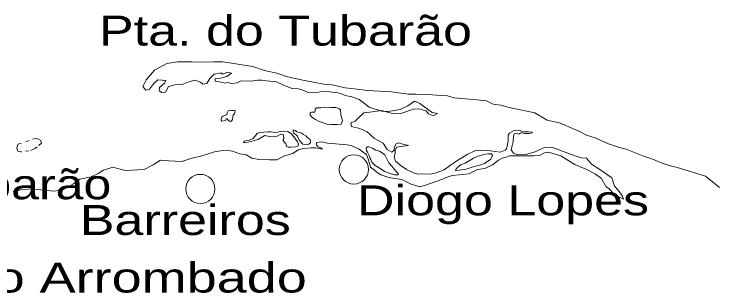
# Model space of a CAD drawing. Extents: x 47169 to 972804, y 7447977 to 9608469.
# Drawn here: x 773159 to 789136, y 9434822 to 9441169 of the extents above; entities that cross this region are included whole.
import ezdxf

# ---------------------------------------------------------------- set-up
doc = ezdxf.new("R2010")
doc.units = 0
doc.header["$LTSCALE"] = 270
doc.linetypes.add('DOTTED', pattern=[1.5, 0.3, -1.2])
doc.layers.add('1', color=7, linetype='Continuous', lineweight=13)
doc.layers.add('2', color=7, linetype='Continuous', lineweight=13)
doc.layers.add('3', color=7, linetype='Continuous')

msp = doc.modelspace()

# ---------------------------------------------------------------- linework, layer by layer
at = {"layer": '1'}
for points in [[(776881.2, 9440080.9), (776639.2, 9440043.1), (776356.8, 9439888.2), (776168.4, 9439670.9), (776090.2, 9439517.4), (776160.9, 9439437.5), (776239.7, 9439459.3), (776335.6, 9439578.4), (776433.6, 9439673.2), (776527.9, 9439665.1), (776565.6, 9439655), (776612.2, 9439663.7), (776606.6, 9439638.2), (776583.1, 9439593), (776471.8, 9439494.9), (776458.2, 9439421.9), (776522.3, 9439383), (776608.9, 9439391.5), (776673.8, 9439524), (776814.8, 9439557.8), (776985.8, 9439569.3), (777139.1, 9439622.9), (777274.6, 9439667.8), (777406.5, 9439617.5), (777459.5, 9439571.9), (777548.4, 9439591.5), (777618.7, 9439699.6), (777712.3, 9439797.7), (777873.3, 9439831.4), (777869.9, 9439806), (777928.7, 9439808), (778018.7, 9439845.2), (778105.2, 9439823.9), (778001.7, 9439751.2), (777856.2, 9439712), (777736.3, 9439698.1), (777735, 9439642.7), (777824.8, 9439629.1), (777970, 9439596.5), (778027.8, 9439608.4), (778112, 9439584.8), (778239.7, 9439604.3), (778329.7, 9439649.3), (778553.8, 9439644), (778699.3, 9439667.8), (778799.1, 9439661.9), (778905.6, 9439646), (779135.2, 9439625.2), (779294.7, 9439552.6), (779491.8, 9439471.1), (779625, 9439467.2), (779701.5, 9439451.4), (779853.2, 9439386.7), (780008.5, 9439377.2), (780171.7, 9439403.1), (780348.1, 9439396.9), (780536.7, 9439374.1), (780737.2, 9439311.3), (780845.9, 9439282.1), (781011, 9439223.9), (781132.7, 9439131.6), (781241.1, 9439053.7), (781525.9, 9438961.9), (781691.2, 9438952.4), (781895.5, 9438985.9), (781949.9, 9438997.8), (782123.3, 9439080.2), (782270.2, 9439185.8), (782396.5, 9439133.3), (782679.7, 9438929.7), (782795, 9438906), (782712.7, 9438861), (782666.2, 9438866.7), (782593.1, 9438898), (782537.8, 9438964.6), (782364.9, 9439011.7), (782260.6, 9439003.3), (782162.8, 9438973.8), (782056.2, 9438936.6), (781966.2, 9438903.7), (781805.3, 9438897.7), (781655.6, 9438932.6), (781523.7, 9438971.8), (781258.4, 9438934.2), (781123, 9438922.5), (780999.3, 9438804.6), (780921.4, 9438734.1), (780826.9, 9438694.6), (780838.8, 9438612.7), (781027.3, 9438565.5), (781194.5, 9438485.2), (781365.9, 9438337.3), (781563, 9438229.2), (781653.4, 9438085.1), (781759.7, 9438028.2), (781810.9, 9438068.9), (781814.5, 9438135.3), (781853.6, 9438215.9), (781908.1, 9438235.6), (782006.7, 9438206.5), (782137.7, 9438174.8)], [(788256, 9437678.2), (788073.1, 9437723.2), (787910.2, 9437775.8), (787674.2, 9437875.2), (787509.1, 9437927.9), (787093.7, 9438094.5), (786942.9, 9438129.4), (786686.9, 9438213.4), (786387.9, 9438351.8), (786189.5, 9438412.3), (786012.3, 9438502.7), (785664.5, 9438656.8), (785568.2, 9438695.9), (785296.5, 9438754.5), (785015.4, 9438922.7), (784432.2, 9439039), (784241.6, 9439091.7), (784061.9, 9439121.2), (783914.6, 9439193.7), (783695, 9439216.7), (783178.1, 9439265.2), (783023, 9439307.9), (782865.4, 9439314), (782592.6, 9439337.2), (782307.4, 9439346.1), (782132.1, 9439344.6), (781752.8, 9439397), (781207.1, 9439427.9), (780970.8, 9439460.9), (780698, 9439491.8), (780398.7, 9439561.6), (780245.6, 9439563.3), (779972.9, 9439619.7), (779731.1, 9439662.7), (779363.1, 9439744.9), (779142.6, 9439826.5), (778857.7, 9439887.3), (778596.2, 9439979.1), (777910.9, 9440080.2), (777702.3, 9440083.2), (777472.6, 9440077.5), (777199.7, 9440083), (776881.2, 9440080.9)], [(782137.7, 9438174.8), (781957.7, 9438155.8), (781867.7, 9438139.5), (781834.2, 9438068.8), (781833.9, 9438006.9), (781809.2, 9437918.5), (781844.3, 9437824.3), (781968.2, 9437713.1), (782088.8, 9437630.8), (782267.1, 9437547.1), (782375.7, 9437529), (782669.8, 9437535.5), (782764.2, 9437552.9), (782950.8, 9437621.8), (783092.2, 9437731.9), (783276.9, 9437852.9), (783490.4, 9437980.4), (783649.4, 9438055.1), (783771.5, 9438069), (783940.1, 9438063.8), (784109.8, 9438044.4), (784225.1, 9438028.4), (784339.6, 9438070), (784370.8, 9438103.1), (784386.6, 9438166.1), (784403.7, 9438283.3), (784409.7, 9438412.8), (784438.8, 9438458), (784541.1, 9438518.5), (784661, 9438524.6), (784731.8, 9438485.6), (784867.2, 9438487.3), (784951.5, 9438481.4), (784951.4, 9438463.7), (784877, 9438448.5), (784796, 9438454.4), (784690.7, 9438465.9), (784649.5, 9438433.9), (784586.3, 9438451.9), (784545.2, 9438442.1), (784525, 9438389.1), (784517.9, 9438267.4), (784496.5, 9438181.2), (784472.8, 9438076.1), (784525.7, 9438001.8), (784608.8, 9437962.7), (784803, 9437976.3), (785017.4, 9438035.2), (785225.3, 9438135.1), (785394, 9438143.3), (785583.4, 9438070.6), (785799.5, 9437989), (786066.5, 9437899.4), (786186.3, 9437891.2), (786304.5, 9437752.4), (786496, 9437631), (786764.8, 9437444), (786824, 9437255.7)], [(786824, 9437255.7), (786911.3, 9437158), (787009.5, 9437027), (787029.2, 9436958.3), (786891.9, 9437023), (786838.7, 9437049.8), (786700.6, 9437196.4), (786634.2, 9437234.3), (786519.6, 9437433.9), (786395.7, 9437527.4), (786228.5, 9437613.2), (785927.2, 9437746.1), (785787.7, 9437826.4), (785605.1, 9437945.5), (785325.8, 9438029.6), (785229.2, 9438012.3), (785115.8, 9437953), (784995.9, 9437939.1), (784853.9, 9437940.7), (784695.2, 9437942.5), (784614.2, 9437942.8), (784437.8, 9437944.6), (784361.1, 9437909.5), (784271.2, 9437889.9), (784220, 9437860.3), (784182.2, 9437842.7), (784048.7, 9437740.3), (783878.6, 9437652.5), (783705.4, 9437634.3), (783513, 9437532.2), (783291, 9437508.7), (783132.3, 9437492.8), (782992.3, 9437445.8), (782933.4, 9437416.1), (782523.4, 9437275), (782393.4, 9437235.7), (782200.6, 9437298.4), (781986.9, 9437405.5), (781778.4, 9437435), (781687.5, 9437446.5), (781509.1, 9437509.1), (781405.1, 9437577), (781390.7, 9437592.6), (781269, 9437682.7), (781223.1, 9437851), (781180.3, 9437970.7), (781101.7, 9438025.2), (781011, 9438095.3), (780833.8, 9438175.7), (780739.5, 9438189.3), (780561, 9438208.8), (780474.5, 9438216.9), (780291.4, 9438234.2), (780156.2, 9438263.5), (780041.8, 9438247.4), (780041.6, 9438196.5), (780075.9, 9438149.9), (780142.3, 9438126.4), (780179.9, 9438093), (780101.2, 9438112.2), (780017, 9438122.4), (779920.4, 9438123.9), (779747.3, 9438105.8), (779629.5, 9438076.4), (779501.6, 9437996.1), (779311.7, 9437939.3), (779142.7, 9437849.2), (778971.8, 9437854.3), (778732.2, 9437861.9), (778572.5, 9437889.1), (778440.8, 9437963.7), (778297.8, 9437985.3), (778130.4, 9438045.7), (778028.4, 9438067.1), (777857.5, 9438056.7), (777717.7, 9438035.1), (777431, 9437941.1), (777183.4, 9437882.3), (776975.7, 9437815.6), (776677.2, 9437828.9), (776494.2, 9437841.8), (776321.8, 9437734), (776121.7, 9437631.9), (775688.9, 9437608.1), (775409.6, 9437682.2), (775194.1, 9437613.3), (775076.2, 9437543), (774917.3, 9437468.3), (774654.1, 9437415.1), (774510.6, 9437307.2), (774269.3, 9437172.1), (774065, 9437136.4), (773695.8, 9437178.7), (773576, 9437189.1), (773310.7, 9437172.4), (773137.5, 9437127.7)], [(789219.5, 9437222.8), (788899.9, 9437481.9), (788256, 9437678.2)]]:
    msp.add_lwpolyline(points, dxfattribs=at)
for points in [[(778131, 9438766), (778107.6, 9438735.1), (778066.5, 9438733), (778036.6, 9438746.4), (778009, 9438785.3), (777988, 9438785.4), (777975.7, 9438756.6), (777942.3, 9438740.2), (777885.7, 9438734.9), (777875.8, 9438748.2), (777875.9, 9438778.1), (777887.2, 9438826.7), (777912.7, 9438844.3), (777971.7, 9438869.5), (777999.4, 9438876.1), (778010.7, 9438919.2), (778030.8, 9438967.8), (778079.7, 9438979.7), (778107.4, 9438974.1), (778142.9, 9438971.8), (778168.5, 9438979.4), (778194, 9438976), (778180.3, 9438895.2), (778147, 9438877.7), (778136.8, 9438829)], [(780373, 9438658.8), (780276.5, 9438664.7), (780194.5, 9438693.8), (780103.6, 9438725.1), (780021.7, 9438768.6), (779936.5, 9438818.7), (779898.9, 9438864.2), (779899.1, 9438925.1), (779930.2, 9438934.9), (779975.7, 9438934.8), (780006.8, 9438934.6), (780009.2, 9438975.6), (780009.3, 9439008.8), (780050.5, 9439036.3), (780144.8, 9439037), (780305.7, 9439046.3), (780372.3, 9439045), (780484.3, 9439039), (780553.1, 9439021), (780588.4, 9438986.6), (780596.9, 9438880.3), (780601.2, 9438841.6), (780616.5, 9438793.9), (780634.1, 9438739.7), (780604.9, 9438663.4), (780512.8, 9438657.1), (780444, 9438657.4)], [(779570.6, 9438315.6), (779611.4, 9438259), (779631.2, 9438211.4), (779617.7, 9438160.5), (779564.3, 9438147.4), (779470, 9438141.2), (779397.9, 9438139.2), (779358, 9438152.7), (779356, 9438198), (779348.3, 9438223.5), (779315.1, 9438242.5), (779287.5, 9438291.2), (779285.4, 9438313.4), (779301, 9438336.6), (779289.2, 9438422.9), (779233.7, 9438434.2), (779151.5, 9438393.6), (779064.8, 9438377.3), (778967.2, 9438385.4), (778870.8, 9438404.6), (778774.1, 9438354.1), (778711.8, 9438316.7), (778605.2, 9438287.3), (778538.5, 9438267.6), (778484.1, 9438253.4), (778413, 9438243.8), (778382, 9438241.7), (778395.4, 9438279.2), (778513.1, 9438298.7), (778603.1, 9438333.7), (778690.1, 9438447.4), (778742.3, 9438477), (778941, 9438487.3), (779002, 9438484.9), (779090.8, 9438475.7), (779157.3, 9438477.6), (779224, 9438492.9), (779287.2, 9438501.5), (779389.3, 9438495.6), (779473.4, 9438444.3)], [(779735.4, 9438204.3), (779652.6, 9438289.8), (779627.2, 9438343), (779609.7, 9438391.8), (779577.6, 9438419.6), (779532.3, 9438454.1), (779529, 9438458.5), (779509.2, 9438505), (779514.8, 9438530.5), (779563.6, 9438517), (779593.4, 9438488.1), (779656.6, 9438475.7), (779703.1, 9438458.9), (779748.5, 9438431.1), (779798.3, 9438394.4), (779851.4, 9438345.5), (779900.1, 9438312.1), (779906.6, 9438278.9), (779906.5, 9438239), (779865.3, 9438208.2), (779835.3, 9438203.9)], [(781395.9, 9438070.6), (781480.1, 9438047), (781535.5, 9438008.1), (781596.3, 9437966.9), (781651.4, 9437861.5), (781688.8, 9437785), (781768.4, 9437700.6), (781821.4, 9437634), (781876.6, 9437566.3), (781904.2, 9437538.6), (781901.9, 9437507.6), (781815.3, 9437509), (781697.9, 9437546), (781591.5, 9437589.6), (781469.8, 9437667.5), (781379, 9437722.1), (781303.9, 9437802.1), (781278.6, 9437860.8), (781266.5, 9437884.1), (781244.6, 9437952.8), (781203.8, 9438023.7), (781184, 9438060.3), (781174.2, 9438111.3), (781193.2, 9438151), (781195.4, 9438151), (781233.1, 9438150.9), (781315.1, 9438119.6)], [(783842.1, 9437973.5), (783940.9, 9437990.8), (784023, 9437987.2), (784050.6, 9437953.9), (784009.2, 9437865.5), (783864.6, 9437767.6), (783729.1, 9437726.1), (783634.7, 9437703.2), (783424.7, 9437629.9), (783340.3, 9437622.5), (783287, 9437612.8), (783208.2, 9437598.7), (783226.1, 9437649.5), (783318.6, 9437739.9), (783426.4, 9437779.3), (783544.2, 9437844.1), (783616.5, 9437887), (783701, 9437924.3)]]:
    msp.add_lwpolyline(points, close=True, dxfattribs=at)
at = {"layer": '1', "linetype": 'DOTTED'}
msp.add_lwpolyline([(773430.3, 9438257.4), (773581.4, 9438318.8), (773670.2, 9438338.3), (773762.2, 9438301.5), (773786.3, 9438230.6), (773688.4, 9438150.2), (773611.6, 9438091.8), (773496.1, 9438055.8), (773336.2, 9438036.5), (773312.9, 9438036.5), (773242, 9438047.9), (773224.5, 9438118.8), (773245.9, 9438208.3)], close=True, dxfattribs=at)
at = {"layer": '2'}
for centre, radius in [((780893.8, 9437633.3), 332.8), ((777399.3, 9437188.8), 332.7)]:
    msp.add_circle(centre, radius, dxfattribs=at)

# ---------------------------------------------------------------- texts
at = {"layer": '3'}
for s, width, p in [('Pta. do Tubarão', 1.3, (775092.9, 9440451.8)), ('I. do Tubarão', 1.25, (768601.4, 9436954.6)), ('Diogo Lopes', 1.3, (780965.1, 9436589.6)), ('Barreiros', 1.3, (774655.9, 9436141.6)), ('Rio Arrombado', 1.35, (771555.4, 9434831.9))]:
    msp.add_text(s, height=681, dxfattribs=dict(at, width=width)).set_placement(p)

doc.saveas('drawing.dxf')
